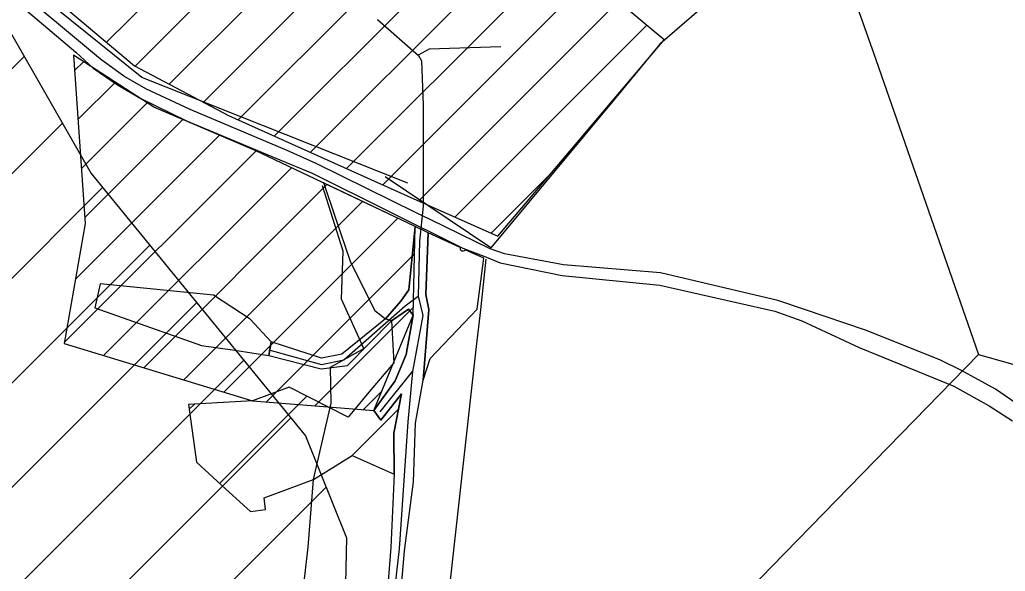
# Model space of a CAD drawing. Extents: x -564810 to -550519, y -1045831 to -1034011.
# Drawn here: x -551782.7 to -551516.3, y -1036817.1 to -1036667.9 of the extents above; entities that cross this region are included whole.
import ezdxf

# ---------------------------------------------------------------- set-up
doc = ezdxf.new("R2010")
doc.units = 0
for name, color, linetype in [('Lesní porost', 7, 'Continuous'), ('Odvodněné plochy', 7, 'Continuous'), ('Polní cesty stavající', 7, 'Continuous'), ('přeložka st silnice', 7, 'Continuous'), ('Vedení VN', 7, 'Continuous'), ('vodní toky', 7, 'Continuous'), ('Vrstva 18', 7, 'Continuous'), ('Vrstva 33', 7, 'Continuous'), ('Vrstva 5', 7, 'Continuous'), ('zamokř ploch', 7, 'Continuous')]:
    doc.layers.add(name, color=color, linetype=linetype)

msp = doc.modelspace()

# ---------------------------------------------------------------- linework, layer by layer
at = {"layer": 'Lesní porost'}
for p, q in [((-551700.5, -1036712.18), (-551700.58, -1036711.98)), ((-551675.79, -1036723.81), (-551700.55, -1036712.06)), ((-551700.55, -1036712.06), (-551700.5, -1036712.18)), ((-551700.5, -1036712.18), (-551697.5, -1036721.07)), ((-551697.5, -1036721.07), (-551693.29, -1036733.49)), ((-551672.27, -1036725.6), (-551672.9, -1036742.21)), ((-551663.65, -1036729.52), (-551672.27, -1036725.6)), ((-551657.21, -1036732.45), (-551662.31, -1036730.13)), ((-551659.07, -1036746.17), (-551657.21, -1036732.45)), ((-551693.29, -1036733.49), (-551686.73, -1036746.57)), ((-551760.92, -1036739.33), (-551762.37, -1036745.79)), ((-551730.29, -1036742.43), (-551760.92, -1036739.33)), ((-551679.67, -1036744.01), (-551677.54, -1036740.93)), ((-551720.38, -1036748.94), (-551730.29, -1036742.43)), ((-551762.37, -1036745.79), (-551733.55, -1036756)), ((-551686.73, -1036746.57), (-551683.78, -1036748.77)), ((-551677.57, -1036746.18), (-551682.2, -1036749.32)), ((-551676.37, -1036747.85), (-551677.57, -1036746.18)), ((-551672.1, -1036746.27), (-551673.66, -1036765.39)), ((-551662.64, -1036749.96), (-551659.07, -1036746.17)), ((-551714.71, -1036755.04), (-551720.38, -1036748.94)), ((-551682.2, -1036749.32), (-551681.55, -1036760.72)), ((-551678.2, -1036758.41), (-551676.37, -1036747.85)), ((-551671.73, -1036759.54), (-551662.64, -1036749.96)), ((-551733.55, -1036756), (-551724.58, -1036757.24)), ((-551724.58, -1036757.24), (-551715.38, -1036758.75)), ((-551715.38, -1036758.75), (-551714.71, -1036755.04)), ((-551681.2, -1036765.56), (-551678.2, -1036758.41)), ((-551673.66, -1036765.39), (-551671.73, -1036759.54)), ((-551681.55, -1036760.72), (-551688.34, -1036768.65)), ((-551709.86, -1036767.24), (-551719.77, -1036770.98)), ((-551693.95, -1036775.42), (-551709.86, -1036767.24)), ((-551686.94, -1036773.6), (-551681.2, -1036765.56)), ((-551728.65, -1036793.31), (-551705.05, -1036769.71)), ((-551688.34, -1036768.65), (-551693.95, -1036775.42)), ((-551679.47, -1036769.06), (-551685.1, -1036776.23)), ((-551681.54, -1036779.74), (-551679.47, -1036769.06)), ((-551719.77, -1036770.98), (-551737.06, -1036771.92)), ((-551737.06, -1036771.92), (-551734.93, -1036787.53)), ((-551736.88, -1036773.26), (-551735.45, -1036771.83)), ((-551692.81, -1036785.76), (-551680.28, -1036773.23)), ((-551685.1, -1036776.23), (-551686.94, -1036773.6)), ((-551681.44, -1036790.82), (-551681.54, -1036779.74)), ((-551703.3, -1036792.21), (-551692.81, -1036785.76)), ((-551692.81, -1036785.76), (-551681.44, -1036790.82)), ((-551692.81, -1036785.76), (-551692.81, -1036785.76)), ((-551734.93, -1036787.53), (-551727.09, -1036794.75)), ((-551716.6, -1036797.18), (-551703.3, -1036792.21)), ((-551727.09, -1036794.75), (-551720.31, -1036800.87)), ((-551716.29, -1036800.38), (-551716.6, -1036797.18)), ((-551720.31, -1036800.87), (-551716.29, -1036800.38))]:
    msp.add_line(p, q, dxfattribs=at)
for points in [[(-551677.54, -1036740.93), (-551675.79, -1036723.81)], [(-551683.78, -1036748.77), (-551679.67, -1036744.01)], [(-551672.9, -1036742.21), (-551672.1, -1036746.27)]]:
    msp.add_lwpolyline(points, dxfattribs=at)
msp.add_arc((-551662.92, -1036729.7), 0.75, 166.2307, 324.8527, dxfattribs=at)
at = {"layer": 'Odvodněné plochy'}
msp.add_lwpolyline([(-552045.42, -1036498.21), (-551912.44, -1036565.02), (-551840.66, -1036615.64), (-551796.49, -1036651.54), (-551763.37, -1036709.53), (-551705.4, -1036780.4), (-551694.36, -1036808.01), (-551696.2, -1036890.85), (-551708.16, -1036935.95), (-551728.29, -1036982.23), (-551801.83, -1037077.14), (-551869.92, -1037152.61), (-551886.49, -1037200.48), (-551920.53, -1037256.34), (-551958.26, -1037299.6), (-552014.39, -1037387.96)], dxfattribs=at)
at = {"layer": 'Polní cesty stavající'}
for points in [[(-551512.27, -1036772.42), (-551518.98, -1036767.85), (-551528.36, -1036762.64), (-551533.97, -1036759.92), (-551554.05, -1036751.85), (-551570.58, -1036746.27), (-551577.78, -1036743.89), (-551609.53, -1036736.41), (-551635.71, -1036734.23), (-551651.65, -1036731.28), (-551655.55, -1036729.88), (-551671.53, -1036722.02), (-551675.51, -1036720.16), (-551702.36, -1036706.91), (-551710.43, -1036703.27), (-551736.65, -1036692.24), (-551748.58, -1036686.63), (-551754.57, -1036683.18), (-551760.84, -1036678.64), (-551765.72, -1036674.52), (-551780.71, -1036661.98), (-551790.78, -1036653.05)], [(-551785.59, -1036661.52), (-551782.63, -1036663.9), (-551767.49, -1036676.73), (-551762.82, -1036681.01), (-551756.26, -1036685.57), (-551749.93, -1036689.26), (-551737.57, -1036695.26), (-551712.37, -1036705.78), (-551703.67, -1036709.42), (-551662.92, -1036729.66), (-551656.97, -1036732), (-551652.82, -1036733.68), (-551636.03, -1036737.11), (-551609.67, -1036739.74), (-551578.58, -1036746.69), (-551571.34, -1036749.35), (-551555.84, -1036756.54), (-551535.67, -1036764.77), (-551530.22, -1036766.98), (-551520.65, -1036772.34), (-551514.38, -1036776.39)]]:
    msp.add_lwpolyline(points, dxfattribs=at)
at = {"layer": 'přeložka st silnice'}
for p, q in [((-552332.87, -1037229.33), (-551781.44, -1036677.9)), ((-552319.99, -1037244.74), (-551771.15, -1036695.9)), ((-552307.12, -1037260.15), (-551760.28, -1036713.31)), ((-552291.71, -1037273.02), (-551747.55, -1036728.86)), ((-552275.84, -1037285.44), (-551734.83, -1036744.42)), ((-552259.98, -1037297.86), (-551722.1, -1036759.98)), ((-552244.11, -1037310.28), (-551709.37, -1036775.54)), ((-552228.25, -1037322.7), (-551699.84, -1036794.29))]:
    msp.add_line(p, q, dxfattribs=at)
at = {"layer": 'Vedení VN'}
for points in [[(-551862.47, -1036044.38), (-551813.15, -1036076.53), (-551766.18, -1036107.66), (-551736.1, -1036182.9), (-551719.87, -1036221.44), (-551703.91, -1036260.67), (-551689.46, -1036297.38), (-551661.08, -1036370.87), (-551635.91, -1036439.25), (-551620.3, -1036483.25), (-551604.67, -1036527.71), (-551594.29, -1036557.25), (-551551.26, -1036678.71), (-551523.59, -1036758.47), (-551452.81, -1036778.4), (-551377.04, -1036799.83)], [(-551523.59, -1036758.47), (-551579.45, -1036815.79), (-551634.98, -1036873.29)]]:
    msp.add_lwpolyline(points, dxfattribs=at)
at = {"layer": 'vodní toky'}
for p, q in [((-551682.2, -1036749.32), (-551677.57, -1036746.18)), ((-551677.57, -1036746.18), (-551676.37, -1036747.85)), ((-551673.66, -1036765.39), (-551672.1, -1036746.27)), ((-551683.78, -1036748.77), (-551682.87, -1036749.09)), ((-551682.87, -1036749.09), (-551682.2, -1036749.32)), ((-551676.37, -1036747.85), (-551678.2, -1036758.41)), ((-551678.2, -1036758.41), (-551681.2, -1036765.56)), ((-551681.2, -1036765.56), (-551686.94, -1036773.6)), ((-551675.67, -1036777.05), (-551673.66, -1036765.39)), ((-551673.66, -1036765.39), (-551673.66, -1036765.39)), ((-551685.1, -1036776.23), (-551679.47, -1036769.06)), ((-551679.47, -1036769.06), (-551681.54, -1036779.74)), ((-551686.94, -1036773.6), (-551685.1, -1036776.23)), ((-551681.54, -1036779.74), (-551681.44, -1036790.82)), ((-551681.44, -1036790.82), (-551682.42, -1036810.64)), ((-551682.42, -1036810.64), (-551683.91, -1036829.62)), ((-551680.21, -1036830.41), (-551678.71, -1036811.49))]:
    msp.add_line(p, q, dxfattribs=at)
for points in [[(-551672.27, -1036725.6), (-551675.79, -1036723.81), (-551677.54, -1036740.93), (-551679.67, -1036744.01), (-551683.78, -1036748.77)], [(-551672.1, -1036746.27), (-551672.9, -1036742.21), (-551672.27, -1036725.6)], [(-551715.38, -1036758.75), (-551701.17, -1036762.3), (-551694.13, -1036761.43), (-551682.2, -1036749.32), (-551683.78, -1036748.77), (-551695.64, -1036758.33), (-551701.12, -1036759.44), (-551714.71, -1036755.04), (-551715.37, -1036758.73)], [(-551678.71, -1036811.49), (-551676.21, -1036792.83), (-551675.67, -1036777.05)]]:
    msp.add_lwpolyline(points, dxfattribs=at)
at = {"layer": 'Vrstva 18'}
for points in [[(-551735.55, -1036995.11), (-551739.18, -1036989.56), (-551728.92, -1036950.23), (-551721.14, -1036924.13), (-551717.95, -1036904.31), (-551710.79, -1036877.48), (-551710.1, -1036857.32), (-551704.75, -1036810.56), (-551703.3, -1036792.21), (-551698.48, -1036771.64), (-551698.67, -1036761.9), (-551689.7, -1036756.84), (-551695.69, -1036743.5), (-551695.26, -1036730.55), (-551700.81, -1036712.86)], [(-551656.68, -1036732.68), (-551658.17, -1036746.33), (-551659.48, -1036757.84), (-551673.86, -1036886.81), (-551709.54, -1036990.84), (-551708.69, -1036997.03)]]:
    msp.add_lwpolyline(points, dxfattribs=at)
at = {"layer": 'Vrstva 33'}
msp.add_line((-551685.24, -1036773.96), (-551676.54, -1036763.01), dxfattribs=at)
for points in [[(-551686.02, -1036667.9), (-551674.88, -1036677.65), (-551674.09, -1036679.02), (-551673.68, -1036691.04), (-551673.6, -1036718.34), (-551674.64, -1036727.8), (-551674.98, -1036742.71), (-551673.77, -1036747.95), (-551676.54, -1036763.01), (-551677.81, -1036776.63), (-551680.1, -1036810.99), (-551682.34, -1036830.71)], [(-551652.69, -1036675.31), (-551672.04, -1036675.9), (-551675, -1036677.51)], [(-551715.38, -1036757.18), (-551701.11, -1036761.14), (-551695.09, -1036759.88), (-551678.53, -1036745.26), (-551674.98, -1036742.71)]]:
    msp.add_lwpolyline(points, dxfattribs=at)
at = {"layer": 'Vrstva 5'}
for points in [[(-551677.82, -1036712.1), (-551749.63, -1036683.53), (-551791.25, -1036650.08), (-551806.75, -1036637.02), (-551837.76, -1036637.02), (-551866.32, -1036629.68), (-551856.53, -1036575), (-551854.9, -1036560.31), (-551854.9, -1036530.94), (-551858.98, -1036502.38), (-551856.53, -1036487.69), (-551850, -1036464.84), (-551846.94, -1036448.52), (-551853.47, -1036435.87), (-551834.09, -1036432.2), (-551807.97, -1036423.83), (-551788.39, -1036403.23), (-551778.39, -1036386.3), (-551770.23, -1036372.22), (-551796.35, -1036351.41)], [(-551717.19, -1036362.43), (-551700.46, -1036383.03), (-551682.92, -1036396.91), (-551658.23, -1036414.86), (-551640.48, -1036440.36), (-551627.84, -1036457.9), (-551605.6, -1036481.36), (-551580.71, -1036511.76), (-551583.36, -1036524.41), (-551588.67, -1036534.81), (-551591.93, -1036546.24), (-551580.51, -1036571.74), (-551573.57, -1036579.08), (-551549.7, -1036592.34), (-551541.95, -1036600.71), (-551570.1, -1036640.29), (-551609.68, -1036674.56), (-551621.51, -1036688.84), (-551655.38, -1036729.64), (-551683.94, -1036710.46)]]:
    msp.add_lwpolyline(points, dxfattribs=at)
at = {"layer": 'zamokř ploch'}
for p, q in [((-551759.2, -1036674.03), (-551729.96, -1036644.79)), ((-551723.64, -1036695.04), (-551676.98, -1036648.38)), ((-551751.49, -1036680.46), (-551723, -1036651.97)), ((-551713.87, -1036699.41), (-551673.26, -1036658.81)), ((-551742.25, -1036685.37), (-551716.04, -1036659.15)), ((-551704.1, -1036703.79), (-551659.94, -1036659.62)), ((-551694.34, -1036708.16), (-551646.46, -1036660.29)), ((-551684.57, -1036712.54), (-551632.98, -1036660.95)), ((-551733.01, -1036690.27), (-551706.61, -1036663.87)), ((-551674.81, -1036716.92), (-551620.85, -1036662.96)), ((-551665.04, -1036721.29), (-551613.2, -1036669.45)), ((-551767.86, -1036681.72), (-551765.43, -1036679.29)), ((-551766.94, -1036694.94), (-551756.83, -1036684.84)), ((-551766.01, -1036708.16), (-551748.24, -1036690.39)), ((-551765.09, -1036721.38), (-551738.62, -1036694.91)), ((-551767.63, -1036738.06), (-551728.71, -1036699.14)), ((-551770.65, -1036755.23), (-551718.81, -1036703.39)), ((-551760.02, -1036758.73), (-551709.23, -1036707.95)), ((-551655.27, -1036725.67), (-551638.8, -1036709.19)), ((-551749.17, -1036762.03), (-551699.65, -1036712.5)), ((-551738.32, -1036765.32), (-551690.06, -1036717.06)), ((-551727.47, -1036768.62), (-551680.48, -1036721.62)), ((-551715.98, -1036771.26), (-551675.97, -1036731.25)), ((-551702.88, -1036772.31), (-551676.31, -1036745.74)), ((-551689.78, -1036773.35), (-551684.78, -1036768.35))]:
    msp.add_line(p, q, dxfattribs=at)
for points in [[(-551845.89, -1036495.95), (-551849.34, -1036542.45), (-551849.66, -1036599.94), (-551849.83, -1036631.03), (-551822.33, -1036642.35), (-551802.54, -1036643.3), (-551789.04, -1036648.95), (-551751.66, -1036680.37), (-551726.22, -1036693.88), (-551677.92, -1036715.52), (-551653.45, -1036726.49), (-551608.5, -1036673.42), (-551622.63, -1036661.46), (-551673.2, -1036658.97), (-551683.98, -1036628.77), (-551695.98, -1036657.81), (-551709.73, -1036665.65), (-551750.88, -1036623.24), (-551764.38, -1036618.52), (-551782.6, -1036601.87), (-551783.86, -1036575.17), (-551819.21, -1036545.32), (-551828, -1036507.79), (-551834.23, -1036500.85)], [(-551768.15, -1036677.53), (-551764.98, -1036723.01), (-551770.7, -1036755.49), (-551719.76, -1036770.96), (-551686.93, -1036773.58), (-551676.36, -1036747.83), (-551675.79, -1036723.85), (-551719.06, -1036703.27), (-551746.39, -1036691.58)]]:
    msp.add_lwpolyline(points, close=True, dxfattribs=at)

doc.saveas('drawing.dxf')
